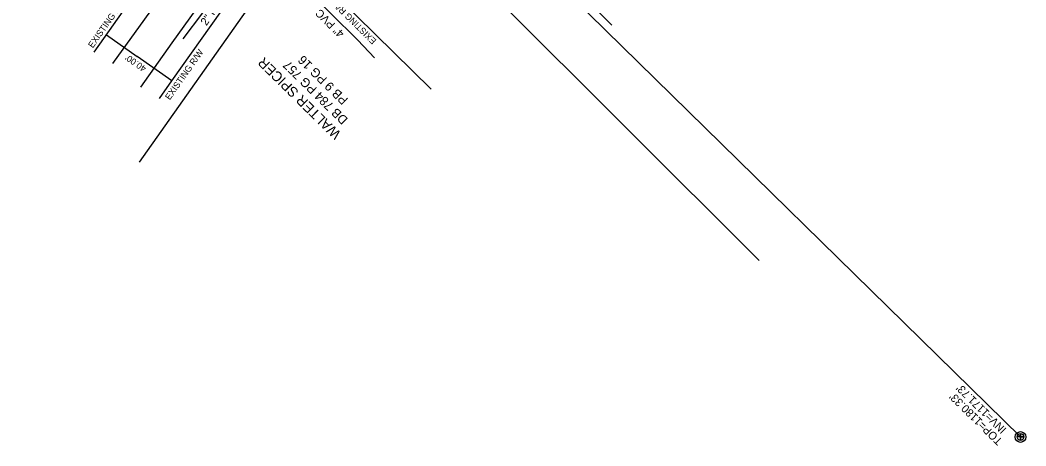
# Model space of a CAD drawing. Extents: x 1263837 to 1268319, y 770628 to 773628.
# Drawn here: x 1267725 to 1268228, y 770668 to 770881 of the extents above; entities that cross this region are included whole.
import ezdxf

# ---------------------------------------------------------------- set-up
doc = ezdxf.new("R2010")
doc.units = 0
for name, color, linetype in [('Exist Property Deed Book Text', 7, 'Continuous'), ('Exist Utilities Gas UG Line SUE LOS B', 7, 'Continuous'), ('Exist Utilities Gas UG Line SUE LOS B Text', 7, 'Continuous'), ('Exist Vegetation Woods Line', 7, 'Continuous'), ('Prop Drainage Structure Pipe Alternate 42in Label', 7, 'Continuous'), ('Prop Earthen Structure Base Ditch Special Cut with Rip Rap Detail CELL', 7, 'Continuous'), ('Prop Earthen Structure V Ditch Special Lateral with Rip Rap Detail CELL', 7, 'Continuous'), ('Prop Horizontal Alignment', 7, 'Continuous'), ('Prop Retaining Wall', 7, 'Continuous'), ('Prop SS Fill Text', 7, 'Continuous'), ('Prop WCR CELL', 7, 'Continuous'), ('Scratch_Level_5', 7, 'Continuous')]:
    doc.layers.add(name, color=color, linetype=linetype)

# ---------------------------------------------------------------- blocks, each defined once
blk = doc.blocks.new('EXIST UTILITIES SANITARY SEWER MANHOLE')
at = {"layer": 'Prop WCR CELL'}
blk.add_lwpolyline([(0, 0.03425), (0, -0.03425), (0, 0), (0.03425, 0), (-0.03425, 0)], dxfattribs=at)
for radius in [0.05389, 0.03425]:
    blk.add_circle((0, 0), radius, dxfattribs=at)

msp = doc.modelspace()

# ---------------------------------------------------------------- linework, layer by layer
at = {"layer": 'Exist Utilities Gas UG Line SUE LOS B'}
for points in [[(1267902.26, 770861.82), (1267893.96, 770870.61), (1267866.95, 770897.4), (1267842.16, 770920.76)], [(1267806.59, 770871.27), (1267816.34, 770884.31), (1267838.39, 770915.15)]]:
    msp.add_lwpolyline(points, dxfattribs=at)
at = {"layer": 'Exist Vegetation Woods Line'}
for p, q in [((1267784.79, 770809.7), (1267871.99, 770933.09)), ((1267917.68, 770937.02), (1268094.53, 770760.6))]:
    msp.add_line(p, q, dxfattribs=at)
at = {"layer": 'Prop Drainage Structure Pipe Alternate 42in Label'}
for p in [(1267768.2, 770873.28), (1267800.9, 770850.24)]:
    msp.add_line(p, (1267783.52, 770862.48), dxfattribs=at)
at = {"layer": 'Prop Horizontal Alignment'}
for p, q in [((1267762.05, 770864.55), (1267823.44, 770951.64)), ((1267800.9, 770850.24), (1267852.32, 770923.19)), ((1267930.6, 770846.09), (1267852.32, 770923.19)), ((1267794.74, 770841.51), (1267800.9, 770850.24))]:
    msp.add_line(p, q, dxfattribs=at)
at = {"layer": 'Prop SS Fill Text'}
for points in [[(1268020.93, 770878.07), (1267991.99, 770906.79), (1267958.98, 770939.25), (1267928.13, 770970.19), (1267907.74, 770989.47), (1267898.38, 770998.73), (1267870.27, 771026.36), (1267837.55, 771059.58), (1267806.92, 771089.6), (1267774.61, 771121.61), (1267743.41, 771152.17), (1267710.08, 771185.53)], [(1267771.41, 770858.91), (1267787.38, 770881.14), (1267808.93, 770911.16), (1267830.74, 770942.11), (1267849.19, 770968.5), (1267853.99, 770976.35)], [(1267785.38, 770847.15), (1267801.14, 770869.27), (1267822.91, 770899.72), (1267844.95, 770930.76), (1267863.2, 770956.76), (1267875.6, 770974.83)]]:
    msp.add_lwpolyline(points, dxfattribs=at)
at = {"layer": 'Scratch_Level_5'}
msp.add_line((1268225.17, 770672.36), (1267897.45, 770993.65), dxfattribs=at)

# ---------------------------------------------------------------- block references
at = {"layer": 'Prop WCR CELL', "xscale": 50, "yscale": 50}
msp.add_blockref('EXIST UTILITIES SANITARY SEWER MANHOLE', (1268225.17, 770672.36), dxfattribs=at)

# ---------------------------------------------------------------- texts
at = {"layer": 'Exist Property Deed Book Text'}
for s, p in [('PB 9 PG 16', (1267889.34, 770841.1)), ('DB 784 PG 757', (1267889.27, 770831.24))]:
    msp.add_text(s, height=4.5, rotation=135.4333, dxfattribs=at).set_placement(p)
at = {"layer": 'Exist Utilities Gas UG Line SUE LOS B Text'}
for s, rotation, p in [('2" PVC', 54.4316, (1267818.19, 770877.56)), ('4" PVC', 135.2303, (1267887.41, 770874.29))]:
    msp.add_text(s, height=4, rotation=rotation, dxfattribs=at).set_placement(p)
at = {"layer": 'Prop Drainage Structure Pipe Alternate 42in Label'}
msp.add_text("40.00'", height=3.2, rotation=144.8181, dxfattribs=at).set_placement((1267788.49, 770857.11))
at = {"layer": 'Prop Earthen Structure Base Ditch Special Cut with Rip Rap Detail CELL'}
msp.add_text('WALTER SPICER', height=5, rotation=135.4333, dxfattribs=at).set_placement((1267885.86, 770824.15))
at = {"layer": 'Prop Earthen Structure V Ditch Special Lateral with Rip Rap Detail CELL'}
for rotation, p in [(54.8181, (1267761.41, 770866.42)), (135.4333, (1267903.47, 770870.56)), (54.8181, (1267799.89, 770840.48))]:
    msp.add_text('EXISTING R/W', height=3.2, rotation=rotation, dxfattribs=at).set_placement(p)
at = {"layer": 'Prop Retaining Wall'}
for s, p in [("INV=1171.73'", (1268218.48, 770676.44)), ("INV=1171.73'", (1268218.48, 770676.44)), ("TOP=1180.33'", (1268216.49, 770670.68)), ("TOP=1180.33'", (1268216.49, 770670.68))]:
    msp.add_text(s, height=4, rotation=135.4333, dxfattribs=at).set_placement(p)

doc.saveas('drawing.dxf')
